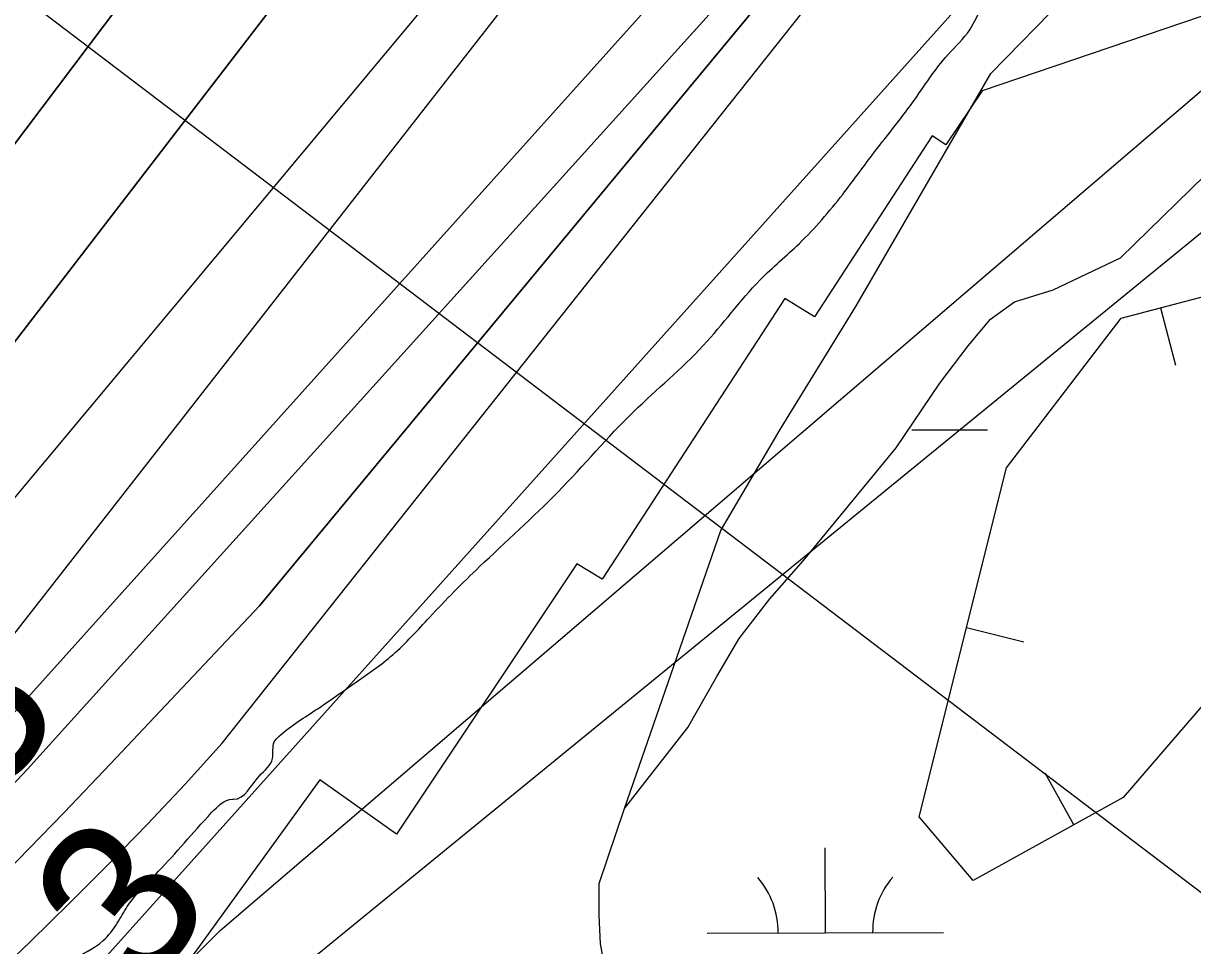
# Model space of a CAD drawing. Extents: x 3361039 to 3398939, y 576572 to 602007.
# Drawn here: x 3386340.3 to 3386835.1, y 596854.6 to 597244.7 of the extents above; entities that cross this region are included whole.
import ezdxf

# ---------------------------------------------------------------- set-up
doc = ezdxf.new("R2010")
doc.units = 0
for name, color, linetype in [('V-BORW-LINE', 7, 'Continuous'), ('V-RIVR-EDGE', 7, 'Continuous'), ('V-RIVR-RANG', 7, 'Continuous'), ('V-RRAP-RVMT', 7, 'Continuous'), ('V-RRAP-RVMT-IDEN', 7, 'Continuous'), ('V-SITE-VEGE', 7, 'Continuous'), ('V-TOPO-DPTH', 7, 'Continuous'), ('V-TOPO-MINR', 7, 'Continuous'), ('V-TOPO-WATR', 7, 'Continuous'), ('V-WETL-SWMP', 7, 'Continuous')]:
    doc.layers.add(name, color=color, linetype=linetype)

msp = doc.modelspace()

# ---------------------------------------------------------------- linework, layer by layer
at = {"layer": 'V-BORW-LINE'}
for p, q in [((3386821.45, 597124.31), (3386827.79, 597100.12)), ((3386739.35, 596989.1), (3386763.6, 596983.04)), ((3386784.84, 596905.68), (3386772.73, 596927.54))]:
    msp.add_line(p, q, dxfattribs=at)
msp.add_lwpolyline([(3386903.41, 597130.08), (3386866.3, 596987.63), (3386805.65, 596917.2), (3386742.25, 596882.07), (3386719.34, 596909.11), (3386756.24, 597056.65), (3386804.83, 597119.95), (3386856.93, 597133.62), (3386903.41, 597130.08)], dxfattribs=at)
at = {"layer": 'V-RIVR-EDGE'}
msp.add_spline([(3385039.17, 595098.55), (3385046.55, 595110.08), (3385052.21, 595120.28), (3385054.34, 595124.86), (3385060, 595131.89), (3385068.49, 595148.43), (3385075.57, 595161.45), (3385079.11, 595167.79), (3385083.34, 595168.48), (3385085.46, 595169.88), (3385085.82, 595172), (3385085.83, 595177.28), (3385085.84, 595181.16), (3385086.2, 595185.74), (3385086.22, 595190.32), (3385091.53, 595202.99), (3385094.02, 595210.39), (3385097.58, 595226.94), (3385101.48, 595236.44), (3385102.91, 595245.25), (3385105.07, 595261.81), (3385104.74, 595273.08), (3385103.35, 595280.84), (3385099.49, 595285.08), (3385099.49, 595287.19), (3385099.86, 595291.42), (3385099.87, 595298.47), (3385098.83, 595304.46), (3385096.37, 595307.28), (3385096.39, 595312.92), (3385101.32, 595314.32), (3385103.79, 595316.43), (3385103.81, 595321.36), (3385106.28, 595325.58), (3385108.06, 595330.86), (3385108.77, 595335.44), (3385110.56, 595346.36), (3385112.37, 595365.74), (3385114.16, 595377.36), (3385118.41, 595385.1), (3385120.9, 595392.5), (3385120.57, 595401.66), (3385120.59, 595409.77), (3385123.08, 595420.33), (3385126.61, 595424.9), (3385130.15, 595430.88), (3385132.65, 595441.45), (3385135.15, 595457.65), (3385137.31, 595475.62), (3385138.07, 595498.52), (3385142.72, 595525.64), (3385148.43, 595553.11), (3385152.35, 595572.84), (3385153.79, 595583.4), (3385153.82, 595595.03), (3385152.43, 595605.96), (3385150.69, 595613.72), (3385147.18, 595617.6), (3385147.19, 595622.18), (3385148.29, 595641.91), (3385147.61, 595650.37), (3385149.04, 595660.94), (3385151.54, 595672.91), (3385155.44, 595680.3), (3385161.45, 595689.1), (3385174.88, 595704.92), (3385189.37, 595723.21), (3385205.26, 595737.97), (3385217.98, 595749.21), (3385229.99, 595763.28), (3385235.65, 595772.43), (3385242.38, 595783.69), (3385242.39, 595788.97), (3385243.8, 595791.08), (3385255.82, 595805.85), (3385261.49, 595818.52), (3385266.08, 595822.39), (3385272.08, 595825.55), (3385277.73, 595830.82), (3385281.27, 595836.45), (3385285.51, 595840.66), (3385292.23, 595850.87), (3385303.88, 595862.82), (3385309.55, 595873.38), (3385312.74, 595882.88), (3385318.05, 595889.56), (3385324.75, 595895.19), (3385327.24, 595901.87), (3385327.25, 595906.81), (3385329.73, 595911.38), (3385338.57, 595924.4), (3385339.97, 595922.28), (3385342.45, 595924.39), (3385347.04, 595931.78), (3385359.42, 595947.6), (3385367.19, 595954.98), (3385371.43, 595961.32), (3385374.62, 595968.71), (3385379.21, 595972.57), (3385383.79, 595972.56), (3385388.03, 595975.72), (3385397.93, 595989.09), (3385403.92, 595991.19), (3385406.75, 595992.59), (3385414.5, 595992.57), (3385420.5, 595996.79), (3385443.8, 596015.4), (3385458.63, 596027.35), (3385476.99, 596042.81), (3385492.53, 596056.16), (3385508.07, 596068.81), (3385514.78, 596074.78), (3385521.14, 596084.28), (3385525.75, 596094.13), (3385532.11, 596101.17), (3385542.35, 596111.01), (3385562.14, 596134.92), (3385576.63, 596151.44), (3385584.41, 596162.35), (3385590.41, 596166.92), (3385596.05, 596168.31), (3385598.88, 596170.07), (3385600.65, 596173.23), (3385605.23, 596174.28), (3385612.29, 596179.55), (3385619, 596185.87), (3385628.53, 596192.54), (3385646.55, 596211.88), (3385659.63, 596229.11), (3385667.4, 596233.68), (3385673.39, 596235.42), (3385677.98, 596239.99), (3385679.05, 596245.98), (3385681.54, 596253.73), (3385686.49, 596260.41), (3385700.26, 596272.36), (3385722.51, 596291.33), (3385752.88, 596318.74), (3385795.26, 596357.75), (3385843.31, 596408.37), (3385868.03, 596429.81), (3385900.88, 596463.55), (3385921.72, 596481.12), (3385922.43, 596484.29), (3385923.85, 596490.28), (3385925.63, 596496.97), (3385930.94, 596504.35), (3385939.77, 596514.9), (3385953.55, 596530.02), (3385972.27, 596548.65), (3385986.76, 596563.41), (3385999.12, 596573.6), (3386001.6, 596579.94), (3386003.73, 596584.87), (3386006.55, 596587.33), (3386011.48, 596586.26), (3386014.31, 596589.07), (3386018.56, 596598.22), (3386024.57, 596604.9), (3386033.04, 596611.22), (3386047.16, 596622.11), (3386061.63, 596630.53), (3386063.05, 596636.52), (3386069.42, 596646.72), (3386077.9, 596657.63), (3386083.56, 596662.9), (3386086.38, 596663.95), (3386089.2, 596664.29), (3386094.84, 596665.34), (3386098.02, 596668.85), (3386106.5, 596678.35), (3386117.1, 596688.89), (3386129.45, 596699.08), (3386144.63, 596708.56), (3386170.4, 596726.81), (3386181.69, 596732.78), (3386189.11, 596740.51), (3386194.41, 596747.55), (3386198.65, 596751.06), (3386208.17, 596753.15), (3386220.16, 596758.76), (3386225.46, 596762.27), (3386241.7, 596776.68), (3386247.01, 596785.82), (3386256.19, 596795.32), (3386265.01, 596799.88), (3386273.47, 596800.56), (3386278.06, 596800.9), (3386282.64, 596801.95), (3386285.11, 596805.46), (3386289, 596809.68), (3386294.29, 596812.84), (3386307, 596819.15), (3386326.74, 596825.8), (3386338.74, 596831.76), (3386346.16, 596841.25), (3386350.04, 596843.01), (3386359.92, 596848.27), (3386374.04, 596856.69), (3386380.05, 596864.08), (3386384.29, 596871.11), (3386397.37, 596885.88), (3386419.98, 596910.84), (3386428.81, 596916.46), (3386429.16, 596916.46), (3386440.11, 596926.3), (3386445.76, 596933.68), (3386446.48, 596940.73), (3386448.6, 596943.19), (3386464.84, 596954.78), (3386481.08, 596966.01), (3386496.61, 596977.6), (3386512.16, 596993.42), (3386533.35, 597014.87), (3386566.55, 597046.5), (3386598.7, 597080.6), (3386628.02, 597108.36), (3386652.05, 597136.14), (3386668.65, 597151.6), (3386687.02, 597172.35), (3386699.4, 597188.88), (3386716.72, 597211.39), (3386731.57, 597231.44), (3386740.76, 597241.99), (3386746.07, 597252.19), (3386751.38, 597261.34), (3386761.98, 597275.41), (3386785.31, 597304.6), (3386806.88, 597333.79), (3386826.32, 597360.17), (3386834.88, 597373.08)], degree=3, dxfattribs=at)
at = {"layer": 'V-RIVR-RANG'}
msp.add_line((3387044.08, 596720.84), (3385881.66, 597604.23), dxfattribs=at)
at = {"layer": 'V-RRAP-RVMT'}
for p, q in [((3386849.82, 597251.36), (3386746.01, 597216.09)), ((3386746.01, 597216.09), (3386730.61, 597193.31)), ((3386724.91, 597197.15), (3386675.04, 597120.48)), ((3386730.61, 597193.31), (3386724.91, 597197.15)), ((3386662.55, 597128.25), (3386585.23, 597009.52)), ((3386675.04, 597120.48), (3386662.55, 597128.25)), ((3386574.53, 597016.09), (3386498.22, 596901.7)), ((3386585.23, 597009.52), (3386574.53, 597016.09)), ((3386465.78, 596924.73), (3386374.08, 596798.11)), ((3386498.22, 596901.7), (3386465.78, 596924.73))]:
    msp.add_line(p, q, dxfattribs=at)
at = {"layer": 'V-SITE-VEGE'}
for p, q in [((3386749.7, 597223.46), (3386822.64, 597298.39)), ((3386692.53, 597124.86), (3386749.7, 597223.46)), ((3386660.99, 597073.59), (3386692.53, 597124.86)), ((3386635.37, 597030.21), (3386660.99, 597073.59)), ((3386594.66, 596912.56), (3386635.37, 597030.21)), ((3386584, 596880.87), (3386594.66, 596912.56)), ((3386584, 596867.5), (3386584, 596880.87)), ((3386584.58, 596855.29), (3386584, 596867.5)), ((3386586.32, 596845.41), (3386584.58, 596855.29))]:
    msp.add_line(p, q, dxfattribs=at)
at = {"layer": 'V-TOPO-DPTH'}
for points in [[(3386624.63, 597575.57), (3386216.18, 597034.31), (3386193.58, 597005.76), (3386170.44, 596977.64), (3386146.93, 596949.82), (3386090.12, 596883.89), (3386037.72, 596823.5), (3385985.06, 596763.35), (3385931.98, 596703.57), (3385878.64, 596644.02), (3385553.47, 596283.52)], [(3385553.47, 596283.52), (3385878.64, 596644.02), (3385931.98, 596703.57), (3385985.06, 596763.35), (3386037.72, 596823.5), (3386090.12, 596883.89), (3386146.93, 596949.82), (3386170.44, 596977.64), (3386193.58, 597005.76), (3386216.18, 597034.31), (3386624.63, 597575.57)], [(3385671.73, 596356.01), (3385737.57, 596425.63), (3385803.86, 596494.82), (3385870.8, 596563.38), (3385938.19, 596631.51), (3386219.83, 596913.56), (3386239.44, 596933.48), (3386258.87, 596953.59), (3386278, 596973.96), (3386708.89, 597490.1)], [(3385671.73, 596356.01), (3385737.57, 596425.63), (3385803.86, 596494.82), (3385870.8, 596563.38), (3385938.19, 596631.51), (3386219.83, 596913.56), (3386239.44, 596933.48), (3386258.87, 596953.59), (3386278, 596973.96), (3386708.89, 597490.1)], [(3386779.06, 597445.61), (3386299.57, 596912.25), (3386294.8, 596907.37), (3386246.99, 596859.26), (3386218.08, 596830.57), (3386188.92, 596802.14), (3386159.37, 596774.11), (3386129.56, 596746.34), (3385956.08, 596586.93), (3385897.46, 596532.92), (3385838.94, 596478.8), (3385780.57, 596424.52), (3385722.29, 596370.14)], [(3385722.29, 596370.14), (3385780.57, 596424.52), (3385838.94, 596478.8), (3385897.46, 596532.92), (3385956.08, 596586.93), (3386129.56, 596746.34), (3386159.37, 596774.11), (3386188.92, 596802.14), (3386218.08, 596830.57), (3386246.99, 596859.26), (3386294.8, 596907.37), (3386299.57, 596912.25), (3386779.06, 597445.61)], [(3386788.49, 597418.13), (3386440.17, 596998.24), (3386377.24, 596931.45), (3386357.58, 596910.88), (3386337.72, 596890.5), (3386317.57, 596870.41), (3386297.23, 596850.51), (3386126.87, 596686.19), (3386037.56, 596599.46), (3385948.66, 596512.32), (3385860.36, 596424.57), (3385772.46, 596336.41)], [(3385772.46, 596336.41), (3385860.36, 596424.57), (3385948.66, 596512.32), (3386037.56, 596599.46), (3386126.87, 596686.19), (3386297.23, 596850.51), (3386317.57, 596870.41), (3386337.72, 596890.5), (3386357.58, 596910.88), (3386377.24, 596931.45), (3386440.17, 596998.24), (3386788.49, 597418.13)], [(3386517.22, 597344.77), (3386327.43, 597098.1), (3386235.2, 596989.93), (3386230.73, 596984.77), (3386226.21, 596979.65), (3386221.62, 596974.6), (3386216.98, 596969.6), (3386144.44, 596892.54), (3386103.55, 596848.97), (3386062.74, 596805.34), (3386022.06, 596761.58), (3385981.47, 596717.75), (3385554.5, 596255.42)], [(3385554.5, 596255.42), (3385981.47, 596717.75), (3386022.06, 596761.58), (3386062.74, 596805.34), (3386103.55, 596848.97), (3386144.44, 596892.54), (3386216.98, 596969.6), (3386221.62, 596974.6), (3386226.21, 596979.65), (3386230.73, 596984.77), (3386235.2, 596989.93), (3386327.43, 597098.1), (3386517.22, 597344.77)], [(3386763.55, 597282.61), (3386376.83, 596851.7), (3386372.79, 596847.51), (3386327.11, 596800.82), (3386299.99, 596773.54), (3386272.58, 596746.55), (3386244.74, 596720.01), (3386216.61, 596693.75), (3386083.02, 596571.05), (3386018.54, 596511.76), (3385954.1, 596452.42), (3385889.73, 596393.01)]]:
    msp.add_lwpolyline(points, dxfattribs=at)
at = {"layer": 'V-TOPO-MINR'}
for points in [[(3386624.63, 597575.57), (3386216.18, 597034.31), (3386193.58, 597005.76), (3386170.44, 596977.64), (3386146.93, 596949.82), (3386090.12, 596883.89), (3386037.72, 596823.5), (3385985.06, 596763.35), (3385931.98, 596703.57), (3385878.64, 596644.02), (3385553.47, 596283.52)], [(3385671.73, 596356.01), (3385737.57, 596425.63), (3385803.86, 596494.82), (3385870.8, 596563.38), (3385938.19, 596631.51), (3386219.83, 596913.56), (3386239.44, 596933.48), (3386258.87, 596953.59), (3386278, 596973.96), (3386708.89, 597490.1)], [(3385699.9, 596370.76), (3385739.46, 596409.67), (3385779.47, 596448.12), (3386275.92, 596916.78), (3386282.49, 596923.07), (3386289.02, 596929.41), (3386295.47, 596935.83), (3386301.86, 596942.31), (3386711.71, 597466.79)], [(3385722.29, 596370.14), (3385780.57, 596424.52), (3385838.94, 596478.8), (3385897.46, 596532.92), (3385956.08, 596586.93), (3386129.56, 596746.34), (3386159.37, 596774.11), (3386188.92, 596802.14), (3386218.08, 596830.57), (3386246.99, 596859.26), (3386294.8, 596907.37), (3386299.57, 596912.25), (3386779.06, 597445.61)], [(3385824.39, 596364.49), (3385879.3, 596417.59), (3385934.57, 596470.32), (3386326.39, 596840.23), (3386343.26, 596856.38), (3386359.98, 596872.68), (3386376.47, 596889.21), (3386392.82, 596905.89), (3386408.79, 596922.91), (3386424.41, 596940.23), (3386790.48, 597401.11)], [(3385554.5, 596255.42), (3385981.47, 596717.75), (3386022.06, 596761.58), (3386062.74, 596805.34), (3386103.55, 596848.97), (3386144.44, 596892.54), (3386216.98, 596969.6), (3386221.62, 596974.6), (3386226.21, 596979.65), (3386230.73, 596984.77), (3386235.2, 596989.93), (3386327.43, 597098.1), (3386517.22, 597344.77)], [(3384766.29, 594791.88), (3384776.54, 594801.6), (3384786.49, 594811.6), (3384795.98, 594822.04), (3384805.17, 594832.77), (3385110.1, 595465.41), (3385119.42, 595484.21), (3385551.5, 596125.38), (3385569.15, 596147.73), (3385587.36, 596169.59), (3385606.43, 596190.7), (3385626.08, 596211.32), (3385946.35, 596534.33), (3386008.19, 596596.47), (3386070.17, 596658.46), (3386132.36, 596720.24), (3386194.71, 596781.86), (3386296.02, 596881.66), (3386307.73, 596893.36), (3386319.32, 596905.18), (3386330.74, 596917.17), (3386342.04, 596929.28), (3386693.62, 597318.53)], [(3384863.71, 594728.44), (3385218.79, 595340.72), (3385220.56, 595346.22), (3385222.54, 595351.62), (3385224.85, 595356.9), (3385227.38, 595362.08), (3385635.24, 596054.69), (3385649.6, 596073.76), (3385664.53, 596092.35), (3385680.31, 596110.21), (3385696.68, 596127.59), (3385923.18, 596357.17), (3386002.74, 596437.7), (3386082.37, 596518.16), (3386162.12, 596598.51), (3386241.94, 596678.78), (3386358.1, 596795.45), (3386379.91, 596817.32), (3386401.74, 596839.18), (3386423.59, 596861), (3386949.55, 597311.18)], [(3385889.73, 596393.01), (3385954.1, 596452.42), (3386018.54, 596511.76), (3386083.02, 596571.05), (3386216.61, 596693.75), (3386244.74, 596720.01), (3386272.58, 596746.55), (3386299.99, 596773.54), (3386327.11, 596800.82), (3386372.79, 596847.51), (3386376.83, 596851.7), (3386763.55, 597282.61)], [(3385944.92, 596337.95), (3386406.76, 596798.28), (3386417.05, 596808.49), (3386427.36, 596818.67), (3386437.71, 596828.81), (3386947.52, 597245.04)]]:
    msp.add_lwpolyline(points, dxfattribs=at)
at = {"layer": 'V-TOPO-WATR'}
msp.add_lwpolyline([(3385772.46, 596336.41), (3385860.36, 596424.57), (3385948.66, 596512.32), (3386037.56, 596599.46), (3386126.87, 596686.19), (3386297.23, 596850.51), (3386317.57, 596870.41), (3386337.72, 596890.5), (3386357.58, 596910.88), (3386377.24, 596931.45), (3386440.17, 596998.24), (3386788.49, 597418.13)], dxfattribs=at)
at = {"layer": 'V-WETL-SWMP'}
for p, q in [((3386804.56, 597145.51), (3386889.33, 597228.24)), ((3386776.11, 597132.01), (3386804.56, 597145.51)), ((3386759.68, 597126.93), (3386776.11, 597132.01)), ((3386749.59, 597119.51), (3386759.68, 597126.93)), ((3386740.04, 597108.21), (3386749.59, 597119.51)), ((3386728.12, 597092.51), (3386740.04, 597108.21)), ((3386709.57, 597065.07), (3386728.12, 597092.51)), ((3386716.24, 597072.7), (3386748.24, 597072.79)), ((3386686.18, 597036.59), (3386709.57, 597065.07)), ((3386670.43, 597017.44), (3386686.18, 597036.59)), ((3386656.1, 597001.22), (3386670.43, 597017.44)), ((3386643.22, 596984.54), (3386656.1, 597001.22)), ((3386633.74, 596968.39), (3386643.22, 596984.54)), ((3386621.42, 596946.86), (3386633.74, 596968.39)), ((3386594.66, 596912.56), (3386621.42, 596946.86)), ((3386584, 596880.87), (3386594.66, 596912.56)), ((3386679.68, 596860), (3386679.58, 596896)), ((3386584, 596867.5), (3386584, 596880.87)), ((3386584.58, 596855.29), (3386584, 596867.5)), ((3386629.68, 596859.86), (3386729.67, 596860.14)), ((3386586.32, 596845.41), (3386584.58, 596855.29))]:
    msp.add_line(p, q, dxfattribs=at)
for centre, start, end in [((3386624.43, 596860.32), 359.3865, 40.9301), ((3386734.92, 596860.63), 139.3865, 180.9301)]:
    msp.add_arc(centre, 35.25, start, end, dxfattribs=at)

# ---------------------------------------------------------------- texts
at = {"layer": 'V-RIVR-RANG'}
for s, rotation, p in [('-13', 51.4759, (3386277.74, 596851.69)), ('8.3', 51.1883, (3386344.38, 596775.52))]:
    msp.add_text(s, height=67, rotation=rotation, dxfattribs=at).set_placement(p)
at = {"layer": 'V-RRAP-RVMT-IDEN'}
msp.add_text('REVET.', height=100, rotation=46.8561, dxfattribs=at).set_placement((3386194.62, 597161.65))

doc.saveas('drawing.dxf')
